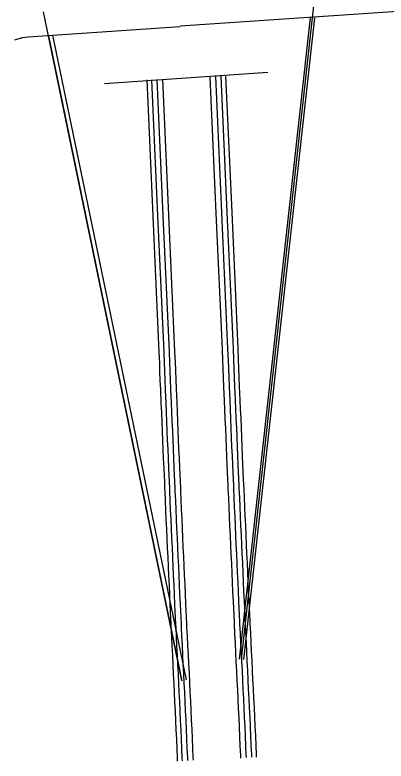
# Model space of a CAD drawing. Extents: x 1788175 to 1969470, y 584502 to 738744.
# Drawn here: x 1841001 to 1842363, y 618725 to 621465 of the extents above; entities that cross this region are included whole.
import ezdxf

# ---------------------------------------------------------------- set-up
doc = ezdxf.new("R2010")
doc.units = 0
for name, color, linetype in [('SURVEY - CENTERLINE - Preliminary Text', 7, 'Continuous'), ('SURVEY - DRAINAGE - Storm Sewer', 7, 'Continuous'), ('SURVEY - PROPERTY - Political Boundaries', 7, 'Continuous'), ('SURVEY - TRANSPORTATION - Roads', 7, 'Continuous')]:
    doc.layers.add(name, color=color, linetype=linetype)

msp = doc.modelspace()

# ---------------------------------------------------------------- linework, layer by layer
at = {"layer": 'SURVEY - CENTERLINE - Preliminary Text'}
for points in [[(1843167.9, 621529.8), (1841607.9, 621423.2)], [(1841484.5, 621226.1), (1841506.9, 620726.6)], [(1841484.5, 621226.1), (1841506.9, 620726.6)], [(1841502, 621226.9), (1841524.4, 620727.4)], [(1841502, 621226.9), (1841524.4, 620727.4)], [(1841521.9, 621227.8), (1841544.4, 620728.3)], [(1841521.9, 621227.8), (1841544.4, 620728.3)], [(1841542.2, 621228.7), (1841564.6, 620729.2)], [(1841542.2, 621228.7), (1841564.6, 620729.2)], [(1841716.5, 621236.6), (1841738.9, 620737.1)], [(1841716.5, 621236.6), (1841738.9, 620737.1)], [(1841736.7, 621238.4), (1841759.1, 620738.9)], [(1841736.7, 621238.4), (1841759.1, 620738.9)], [(1841756.7, 621239.3), (1841779.1, 620739.8)], [(1841756.7, 621239.3), (1841779.1, 620739.8)], [(1841774.1, 621240.1), (1841796.6, 620740.6)], [(1841774.1, 621240.1), (1841796.6, 620740.6)], [(1841738.9, 620736.2), (1841761.4, 620236.7)], [(1841738.9, 620736.2), (1841761.4, 620236.7)], [(1841759.1, 620738), (1841781.6, 620238.5)], [(1841759.1, 620738), (1841781.6, 620238.5)], [(1841779.1, 620738.9), (1841801.6, 620239.4)], [(1841779.1, 620738.9), (1841801.6, 620239.4)], [(1841796.6, 620739.6), (1841819, 620240.2)], [(1841796.6, 620739.6), (1841819, 620240.2)], [(1841506.9, 620725.7), (1841529.4, 620226.2)], [(1841506.9, 620725.7), (1841529.4, 620226.2)], [(1841524.4, 620726.5), (1841546.9, 620227)], [(1841524.4, 620726.5), (1841546.9, 620227)], [(1841544.4, 620727.4), (1841566.8, 620227.9)], [(1841544.4, 620727.4), (1841566.8, 620227.9)], [(1841564.7, 620728.3), (1841587.1, 620228.8)], [(1841564.7, 620728.3), (1841587.1, 620228.8)], [(1841801.6, 620238.5), (1841803.4, 620197.7), (1841804.4, 620166.6), (1841805.7, 620133.5), (1841807, 620100), (1841809.1, 620050.9), (1841810.7, 620016.7), (1841812.1, 619982.7), (1841813.7, 619948.2), (1841815.1, 619913.6), (1841816.4, 619879.8), (1841817.7, 619846.6), (1841819.3, 619812.8), (1841821.8, 619760.6), (1841822.6, 619738)], [(1841801.6, 620238.5), (1841803.4, 620197.7), (1841804.4, 620166.6), (1841805.7, 620133.5), (1841807, 620100), (1841809.1, 620050.9), (1841810.7, 620016.7), (1841812.1, 619982.7), (1841813.7, 619948.2), (1841815.1, 619913.6), (1841816.4, 619879.8), (1841817.7, 619846.6), (1841819.3, 619812.8), (1841821.8, 619760.6), (1841822.6, 619738)], [(1841819.1, 620239.2), (1841820.9, 620198.4), (1841821.9, 620167.2), (1841823.2, 620134.2), (1841824.5, 620100.7), (1841826.6, 620051.7), (1841828.2, 620017.4), (1841829.6, 619983.5), (1841831.2, 619948.9), (1841832.5, 619914.3), (1841833.9, 619880.5), (1841835.2, 619847.3), (1841836.8, 619813.6), (1841839.2, 619761.4), (1841840.1, 619738.6)], [(1841819.1, 620239.2), (1841820.9, 620198.4), (1841821.9, 620167.2), (1841823.2, 620134.2), (1841824.5, 620100.7), (1841826.6, 620051.7), (1841828.2, 620017.4), (1841829.6, 619983.5), (1841831.2, 619948.9), (1841832.5, 619914.3), (1841833.9, 619880.5), (1841835.2, 619847.3), (1841836.8, 619813.6), (1841839.2, 619761.4), (1841840.1, 619738.6)], [(1841529.4, 620225.3), (1841531.1, 620187.5), (1841532, 620157.1), (1841533.4, 620122.8), (1841534.7, 620088.8), (1841536.9, 620038.5), (1841538.5, 620004.9), (1841539.8, 619971), (1841541.4, 619936.4), (1841542.8, 619902.9), (1841544.1, 619869), (1841545.4, 619834.9), (1841547.1, 619799.9), (1841549.5, 619748.9), (1841550.4, 619726.7)], [(1841529.4, 620225.3), (1841531.1, 620187.5), (1841532, 620157.1), (1841533.4, 620122.8), (1841534.7, 620088.8), (1841536.9, 620038.5), (1841538.5, 620004.9), (1841539.8, 619971), (1841541.4, 619936.4), (1841542.8, 619902.9), (1841544.1, 619869), (1841545.4, 619834.9), (1841547.1, 619799.9), (1841549.5, 619748.9), (1841550.4, 619726.7)], [(1841546.9, 620226.1), (1841548.6, 620188.1), (1841549.5, 620157.7), (1841550.9, 620123.5), (1841552.2, 620089.5), (1841554.4, 620039.3), (1841556, 620005.6), (1841557.3, 619971.8), (1841558.9, 619937.2), (1841560.2, 619903.6), (1841561.6, 619869.7), (1841562.9, 619835.6), (1841564.6, 619800.7), (1841567, 619749.7), (1841567.8, 619727.4)], [(1841546.9, 620226.1), (1841548.6, 620188.1), (1841549.5, 620157.7), (1841550.9, 620123.5), (1841552.2, 620089.5), (1841554.4, 620039.3), (1841556, 620005.6), (1841557.3, 619971.8), (1841558.9, 619937.2), (1841560.2, 619903.6), (1841561.6, 619869.7), (1841562.9, 619835.6), (1841564.6, 619800.7), (1841567, 619749.7), (1841567.8, 619727.4)], [(1841566.9, 620227), (1841568.6, 620188.9), (1841569.5, 620158.4), (1841570.8, 620124.3), (1841572.2, 620090.3), (1841574.3, 620040.2), (1841576, 620006.5), (1841577.3, 619972.6), (1841578.9, 619938), (1841580.2, 619904.4), (1841581.6, 619870.5), (1841582.9, 619836.5), (1841584.5, 619801.7), (1841587, 619750.6), (1841587.8, 619728.1)], [(1841566.9, 620227), (1841568.6, 620188.9), (1841569.5, 620158.4), (1841570.8, 620124.3), (1841572.2, 620090.3), (1841574.3, 620040.2), (1841576, 620006.5), (1841577.3, 619972.6), (1841578.9, 619938), (1841580.2, 619904.4), (1841581.6, 619870.5), (1841582.9, 619836.5), (1841584.5, 619801.7), (1841587, 619750.6), (1841587.8, 619728.1)], [(1841587.1, 620227.9), (1841588.9, 620189.7), (1841589.8, 620159.1), (1841591.1, 620125.1), (1841592.5, 620091.2), (1841594.6, 620041.2), (1841596.2, 620007.4), (1841597.6, 619973.5), (1841599.2, 619938.9), (1841600.5, 619905.2), (1841601.8, 619871.3), (1841603.2, 619837.3), (1841604.8, 619802.6), (1841607.2, 619751.4), (1841608.1, 619728.9)], [(1841587.1, 620227.9), (1841588.9, 620189.7), (1841589.8, 620159.1), (1841591.1, 620125.1), (1841592.5, 620091.2), (1841594.6, 620041.2), (1841596.2, 620007.4), (1841597.6, 619973.5), (1841599.2, 619938.9), (1841600.5, 619905.2), (1841601.8, 619871.3), (1841603.2, 619837.3), (1841604.8, 619802.6), (1841607.2, 619751.4), (1841608.1, 619728.9)], [(1841761.4, 620235.7), (1841763.2, 620196.2), (1841764.1, 620165.2), (1841765.4, 620131.9), (1841766.7, 620098.4), (1841768.9, 620049.1), (1841770.5, 620014.9), (1841771.8, 619981), (1841773.5, 619946.4), (1841774.8, 619912), (1841776.1, 619878.2), (1841777.4, 619844.9), (1841779, 619810.9), (1841781.5, 619758.9), (1841782.4, 619735.6)], [(1841761.4, 620235.7), (1841763.2, 620196.2), (1841764.1, 620165.2), (1841765.4, 620131.9), (1841766.7, 620098.4), (1841768.9, 620049.1), (1841770.5, 620014.9), (1841771.8, 619981), (1841773.5, 619946.4), (1841774.8, 619912), (1841776.1, 619878.2), (1841777.4, 619844.9), (1841779, 619810.9), (1841781.5, 619758.9), (1841782.4, 619735.6)], [(1841781.6, 620237.6), (1841783.4, 620197), (1841784.4, 620165.9), (1841785.7, 620132.7), (1841787, 620099.2), (1841789.1, 620050), (1841790.8, 620015.8), (1841792.1, 619981.9), (1841793.7, 619947.3), (1841795.1, 619912.8), (1841796.4, 619879), (1841797.7, 619845.7), (1841799.3, 619811.8), (1841801.8, 619759.8), (1841802.6, 619737.2)], [(1841781.6, 620237.6), (1841783.4, 620197), (1841784.4, 620165.9), (1841785.7, 620132.7), (1841787, 620099.2), (1841789.1, 620050), (1841790.8, 620015.8), (1841792.1, 619981.9), (1841793.7, 619947.3), (1841795.1, 619912.8), (1841796.4, 619879), (1841797.7, 619845.7), (1841799.3, 619811.8), (1841801.8, 619759.8), (1841802.6, 619737.2)], [(1841550.4, 619725.8), (1841550.8, 619714.4), (1841552.4, 619680.5), (1841553.8, 619645.9), (1841555.4, 619610.9), (1841557, 619577.4), (1841558.6, 619542.6), (1841560, 619508), (1841561.6, 619472.6), (1841563.5, 619438.3), (1841564.8, 619404.8), (1841566.5, 619370.3), (1841567.8, 619335.5), (1841569.7, 619298.6), (1841572.2, 619250), (1841573.1, 619226.3)], [(1841550.4, 619725.8), (1841550.8, 619714.4), (1841552.4, 619680.5), (1841553.8, 619645.9), (1841555.4, 619610.9), (1841557, 619577.4), (1841558.6, 619542.6), (1841560, 619508), (1841561.6, 619472.6), (1841563.5, 619438.3), (1841564.8, 619404.8), (1841566.5, 619370.3), (1841567.8, 619335.5), (1841569.7, 619298.6), (1841572.2, 619250), (1841573.1, 619226.3)], [(1841567.9, 619726.5), (1841568.3, 619715.1), (1841569.9, 619681.2), (1841571.3, 619646.7), (1841572.9, 619611.7), (1841574.5, 619578.3), (1841576.1, 619543.3), (1841577.5, 619508.7), (1841579.1, 619473.5), (1841581, 619439.2), (1841582.3, 619405.6), (1841584, 619371.1), (1841585.3, 619336.3), (1841587.2, 619299.5), (1841589.6, 619250.8), (1841590.5, 619227)], [(1841567.9, 619726.5), (1841568.3, 619715.1), (1841569.9, 619681.2), (1841571.3, 619646.7), (1841572.9, 619611.7), (1841574.5, 619578.3), (1841576.1, 619543.3), (1841577.5, 619508.7), (1841579.1, 619473.5), (1841581, 619439.2), (1841582.3, 619405.6), (1841584, 619371.1), (1841585.3, 619336.3), (1841587.2, 619299.5), (1841589.6, 619250.8), (1841590.5, 619227)], [(1841587.9, 619727.3), (1841588.3, 619716), (1841589.9, 619682.1), (1841591.2, 619647.5), (1841592.9, 619612.7), (1841594.5, 619579.2), (1841596.1, 619544.1), (1841597.4, 619509.6), (1841599.1, 619474.5), (1841601, 619440.1), (1841602.3, 619406.5), (1841603.9, 619371.9), (1841605.3, 619337.2), (1841607.2, 619300.5), (1841609.6, 619251.7), (1841610.5, 619227.8)], [(1841587.9, 619727.3), (1841588.3, 619716), (1841589.9, 619682.1), (1841591.2, 619647.5), (1841592.9, 619612.7), (1841594.5, 619579.2), (1841596.1, 619544.1), (1841597.4, 619509.6), (1841599.1, 619474.5), (1841601, 619440.1), (1841602.3, 619406.5), (1841603.9, 619371.9), (1841605.3, 619337.2), (1841607.2, 619300.5), (1841609.6, 619251.7), (1841610.5, 619227.8)], [(1841608.1, 619728), (1841608.6, 619716.8), (1841610.2, 619683), (1841611.5, 619648.4), (1841613.1, 619613.7), (1841614.8, 619580.2), (1841616.4, 619545), (1841617.7, 619510.4), (1841619.3, 619475.6), (1841621.2, 619441.1), (1841622.6, 619407.3), (1841624.2, 619372.8), (1841625.5, 619338.1), (1841627.4, 619301.5), (1841629.9, 619252.6), (1841630.8, 619228.5)], [(1841608.1, 619728), (1841608.6, 619716.8), (1841610.2, 619683), (1841611.5, 619648.4), (1841613.1, 619613.7), (1841614.8, 619580.2), (1841616.4, 619545), (1841617.7, 619510.4), (1841619.3, 619475.6), (1841621.2, 619441.1), (1841622.6, 619407.3), (1841624.2, 619372.8), (1841625.5, 619338.1), (1841627.4, 619301.5), (1841629.9, 619252.6), (1841630.8, 619228.5)], [(1841782.4, 619734.6), (1841782.8, 619724.3), (1841784.5, 619690.5), (1841785.8, 619655.8), (1841787.4, 619622), (1841789, 619588.4), (1841790.7, 619552.4), (1841792, 619517.8), (1841793.5, 619484.4), (1841795.5, 619449.3), (1841796.8, 619414.9), (1841798.5, 619380.2), (1841799.8, 619346), (1841801.6, 619310.4), (1841804.1, 619260.2), (1841805.1, 619235.2)], [(1841782.4, 619734.6), (1841782.8, 619724.3), (1841784.5, 619690.5), (1841785.8, 619655.8), (1841787.4, 619622), (1841789, 619588.4), (1841790.7, 619552.4), (1841792, 619517.8), (1841793.5, 619484.4), (1841795.5, 619449.3), (1841796.8, 619414.9), (1841798.5, 619380.2), (1841799.8, 619346), (1841801.6, 619310.4), (1841804.1, 619260.2), (1841805.1, 619235.2)], [(1841802.7, 619736.3), (1841803.1, 619725.2), (1841804.7, 619691.4), (1841806.1, 619656.7), (1841807.6, 619622.9), (1841809.3, 619589.4), (1841810.9, 619553.2), (1841812.3, 619518.7), (1841813.8, 619485.5), (1841815.7, 619450.3), (1841817.1, 619415.8), (1841818.7, 619381.1), (1841820, 619346.9), (1841821.9, 619311.5), (1841824.4, 619261.1), (1841825.3, 619236.9)], [(1841802.7, 619736.3), (1841803.1, 619725.2), (1841804.7, 619691.4), (1841806.1, 619656.7), (1841807.6, 619622.9), (1841809.3, 619589.4), (1841810.9, 619553.2), (1841812.3, 619518.7), (1841813.8, 619485.5), (1841815.7, 619450.3), (1841817.1, 619415.8), (1841818.7, 619381.1), (1841820, 619346.9), (1841821.9, 619311.5), (1841824.4, 619261.1), (1841825.3, 619236.9)], [(1841822.7, 619737.1), (1841823.1, 619726.1), (1841824.7, 619692.2), (1841826, 619657.6), (1841827.6, 619623.9), (1841829.2, 619590.3), (1841830.9, 619554.1), (1841832.2, 619519.6), (1841833.8, 619486.5), (1841835.7, 619451.2), (1841837.1, 619416.6), (1841838.7, 619381.9), (1841840, 619347.8), (1841841.9, 619312.5), (1841844.4, 619262), (1841845.3, 619237.6)], [(1841822.7, 619737.1), (1841823.1, 619726.1), (1841824.7, 619692.2), (1841826, 619657.6), (1841827.6, 619623.9), (1841829.2, 619590.3), (1841830.9, 619554.1), (1841832.2, 619519.6), (1841833.8, 619486.5), (1841835.7, 619451.2), (1841837.1, 619416.6), (1841838.7, 619381.9), (1841840, 619347.8), (1841841.9, 619312.5), (1841844.4, 619262), (1841845.3, 619237.6)], [(1841840.1, 619737.7), (1841840.6, 619726.8), (1841842.2, 619693), (1841843.5, 619658.3), (1841845.1, 619624.7), (1841846.7, 619591.1), (1841848.4, 619554.8), (1841849.7, 619520.3), (1841851.3, 619487.4), (1841853.2, 619452.1), (1841854.6, 619417.4), (1841856.2, 619382.7), (1841857.5, 619348.6), (1841859.4, 619313.4), (1841861.9, 619262.8), (1841862.8, 619238.3)], [(1841840.1, 619737.7), (1841840.6, 619726.8), (1841842.2, 619693), (1841843.5, 619658.3), (1841845.1, 619624.7), (1841846.7, 619591.1), (1841848.4, 619554.8), (1841849.7, 619520.3), (1841851.3, 619487.4), (1841853.2, 619452.1), (1841854.6, 619417.4), (1841856.2, 619382.7), (1841857.5, 619348.6), (1841859.4, 619313.4), (1841861.9, 619262.8), (1841862.8, 619238.3)], [(1841573.1, 619225.4), (1841573.5, 619214.8), (1841575.4, 619180.9), (1841577, 619146.3), (1841578.7, 619112.8), (1841580.3, 619077.5), (1841582.2, 619044), (1841583.8, 619009.4), (1841585.5, 618975.9), (1841587.1, 618941.4), (1841588.7, 618907.5), (1841590.3, 618872.5), (1841592, 618839), (1841593.6, 618804.9), (1841594.9, 618770), (1841596.5, 618734.9), (1841597, 618724.6)], [(1841573.1, 619225.4), (1841573.5, 619214.8), (1841575.4, 619180.9), (1841577, 619146.3), (1841578.7, 619112.8), (1841580.3, 619077.5), (1841582.2, 619044), (1841583.8, 619009.4), (1841585.5, 618975.9), (1841587.1, 618941.4), (1841588.7, 618907.5), (1841590.3, 618872.5), (1841592, 618839), (1841593.6, 618804.9), (1841594.9, 618770), (1841596.5, 618734.9), (1841597, 618724.6)], [(1841590.6, 619226.1), (1841591, 619215.6), (1841592.9, 619181.8), (1841594.5, 619147.2), (1841596.1, 619113.7), (1841597.8, 619078.4), (1841599.7, 619044.9), (1841601.3, 619010.3), (1841602.9, 618976.7), (1841604.6, 618942.2), (1841606.2, 618908.3), (1841607.8, 618873.4), (1841609.4, 618839.8), (1841611, 618805.6), (1841612.4, 618770.7), (1841614, 618735.8), (1841614.5, 618725.4)], [(1841590.6, 619226.1), (1841591, 619215.6), (1841592.9, 619181.8), (1841594.5, 619147.2), (1841596.1, 619113.7), (1841597.8, 619078.4), (1841599.7, 619044.9), (1841601.3, 619010.3), (1841602.9, 618976.7), (1841604.6, 618942.2), (1841606.2, 618908.3), (1841607.8, 618873.4), (1841609.4, 618839.8), (1841611, 618805.6), (1841612.4, 618770.7), (1841614, 618735.8), (1841614.5, 618725.4)], [(1841610.6, 619226.8), (1841611, 619216.5), (1841612.9, 619182.9), (1841614.5, 619148.1), (1841616.1, 619114.6), (1841617.8, 619079.4), (1841619.7, 619045.9), (1841621.3, 619011.2), (1841622.9, 618977.7), (1841624.5, 618943.1), (1841626.2, 618909.3), (1841627.8, 618874.3), (1841629.4, 618840.8), (1841631, 618806.5), (1841632.4, 618771.6), (1841634, 618736.7), (1841634.5, 618726.4)], [(1841610.6, 619226.8), (1841611, 619216.5), (1841612.9, 619182.9), (1841614.5, 619148.1), (1841616.1, 619114.6), (1841617.8, 619079.4), (1841619.7, 619045.9), (1841621.3, 619011.2), (1841622.9, 618977.7), (1841624.5, 618943.1), (1841626.2, 618909.3), (1841627.8, 618874.3), (1841629.4, 618840.8), (1841631, 618806.5), (1841632.4, 618771.6), (1841634, 618736.7), (1841634.5, 618726.4)], [(1841630.8, 619227.6), (1841631.2, 619217.5), (1841633.1, 619183.9), (1841634.8, 619149.1), (1841636.4, 619115.6), (1841638, 619080.5), (1841639.9, 619047), (1841641.5, 619012.2), (1841643.2, 618978.7), (1841644.8, 618944.1), (1841646.4, 618910.2), (1841648, 618875.3), (1841649.7, 618841.8), (1841651.3, 618807.3), (1841652.6, 618772.4), (1841654.2, 618737.7), (1841654.7, 618727.4)], [(1841630.8, 619227.6), (1841631.2, 619217.5), (1841633.1, 619183.9), (1841634.8, 619149.1), (1841636.4, 619115.6), (1841638, 619080.5), (1841639.9, 619047), (1841641.5, 619012.2), (1841643.2, 618978.7), (1841644.8, 618944.1), (1841646.4, 618910.2), (1841648, 618875.3), (1841649.7, 618841.8), (1841651.3, 618807.3), (1841652.6, 618772.4), (1841654.2, 618737.7), (1841654.7, 618727.4)], [(1841805.1, 619234.3), (1841805.5, 619225.8), (1841807.3, 619192.9), (1841809, 619157.4), (1841810.6, 619123.9), (1841812.2, 619089.5), (1841814.1, 619056), (1841815.8, 619020.4), (1841817.4, 618987), (1841819, 618952.4), (1841820.7, 618918.5), (1841822.3, 618883.6), (1841823.9, 618850.1), (1841825.6, 618814.7), (1841826.9, 618779.8), (1841828.5, 618745.9), (1841829, 618735.8)], [(1841805.1, 619234.3), (1841805.5, 619225.8), (1841807.3, 619192.9), (1841809, 619157.4), (1841810.6, 619123.9), (1841812.2, 619089.5), (1841814.1, 619056), (1841815.8, 619020.4), (1841817.4, 618987), (1841819, 618952.4), (1841820.7, 618918.5), (1841822.3, 618883.6), (1841823.9, 618850.1), (1841825.6, 618814.7), (1841826.9, 618779.8), (1841828.5, 618745.9), (1841829, 618735.8)], [(1841825.4, 619236), (1841825.7, 619226.8), (1841827.6, 619194), (1841829.3, 619158.3), (1841830.9, 619124.8), (1841832.5, 619090.6), (1841834.4, 619057.1), (1841836, 619021.4), (1841837.7, 618988), (1841839.3, 618953.3), (1841840.9, 618919.4), (1841842.5, 618884.5), (1841844.2, 618851.1), (1841845.8, 618815.6), (1841847.2, 618780.6), (1841848.7, 618746.9), (1841849.2, 618737.7)], [(1841825.4, 619236), (1841825.7, 619226.8), (1841827.6, 619194), (1841829.3, 619158.3), (1841830.9, 619124.8), (1841832.5, 619090.6), (1841834.4, 619057.1), (1841836, 619021.4), (1841837.7, 618988), (1841839.3, 618953.3), (1841840.9, 618919.4), (1841842.5, 618884.5), (1841844.2, 618851.1), (1841845.8, 618815.6), (1841847.2, 618780.6), (1841848.7, 618746.9), (1841849.2, 618737.7)], [(1841845.4, 619236.7), (1841845.7, 619227.7), (1841847.6, 619195), (1841849.2, 619159.3), (1841850.9, 619125.8), (1841852.4, 619091.6), (1841854.4, 619058.1), (1841856, 619022.3), (1841857.6, 618988.9), (1841859.3, 618954.3), (1841860.9, 618920.4), (1841862.5, 618885.5), (1841864.1, 618852), (1841865.8, 618816.5), (1841867.1, 618781.5), (1841868.7, 618747.8), (1841869.2, 618738.7)], [(1841845.4, 619236.7), (1841845.7, 619227.7), (1841847.6, 619195), (1841849.2, 619159.3), (1841850.9, 619125.8), (1841852.4, 619091.6), (1841854.4, 619058.1), (1841856, 619022.3), (1841857.6, 618988.9), (1841859.3, 618954.3), (1841860.9, 618920.4), (1841862.5, 618885.5), (1841864.1, 618852), (1841865.8, 618816.5), (1841867.1, 618781.5), (1841868.7, 618747.8), (1841869.2, 618738.7)], [(1841862.8, 619237.4), (1841863.2, 619228.6), (1841865, 619195.9), (1841866.7, 619160.1), (1841868.3, 619126.6), (1841869.9, 619092.5), (1841871.8, 619059), (1841873.5, 619023.2), (1841875.1, 618989.7), (1841876.8, 618955.1), (1841878.4, 618921.2), (1841880, 618886.3), (1841881.6, 618852.9), (1841883.3, 618817.2), (1841884.6, 618782.2), (1841886.2, 618748.7), (1841886.6, 618739.5)], [(1841862.8, 619237.4), (1841863.2, 619228.6), (1841865, 619195.9), (1841866.7, 619160.1), (1841868.3, 619126.6), (1841869.9, 619092.5), (1841871.8, 619059), (1841873.5, 619023.2), (1841875.1, 618989.7), (1841876.8, 618955.1), (1841878.4, 618921.2), (1841880, 618886.3), (1841881.6, 618852.9), (1841883.3, 618817.2), (1841884.6, 618782.2), (1841886.2, 618748.7), (1841886.6, 618739.5)]]:
    msp.add_lwpolyline(points, dxfattribs=at)
at = {"layer": 'SURVEY - DRAINAGE - Storm Sewer'}
msp.add_lwpolyline([(1841329.9, 621213.3), (1841928.7, 621254.2)], dxfattribs=at)
msp.add_lwpolyline([(1841329.9, 621213.3), (1841928.7, 621254.2)], dxfattribs=at)
at = {"layer": 'SURVEY - PROPERTY - Political Boundaries'}
for points in [[(1841832.5, 619098.5), (1842102.8, 621543.9)], [(1841104.9, 621475.7), (1841612.4, 619020.5)], [(1841825.5, 619099.2), (1842085.7, 621453.5)], [(1841841.4, 619097.5), (1842101.9, 621453.8)], [(1841139.5, 621390.7), (1841629, 619022.6)], [(1841123.8, 621387.6), (1841613.3, 619019.4)]]:
    msp.add_lwpolyline(points, dxfattribs=at)
at = {"layer": 'SURVEY - TRANSPORTATION - Roads'}
msp.add_lwpolyline([(1841001, 621373.6), (1841004.5, 621374.9), (1841016.4, 621378.5), (1841029.7, 621381.5), (1841040.4, 621383.2), (1841050.1, 621384.1), (1841608, 621422.2)], dxfattribs=at)
msp.add_lwpolyline([(1841001, 621373.6), (1841004.5, 621374.9), (1841016.4, 621378.5), (1841029.7, 621381.5), (1841040.4, 621383.2), (1841050.1, 621384.1), (1841608, 621422.2)], dxfattribs=at)

doc.saveas('drawing.dxf')
